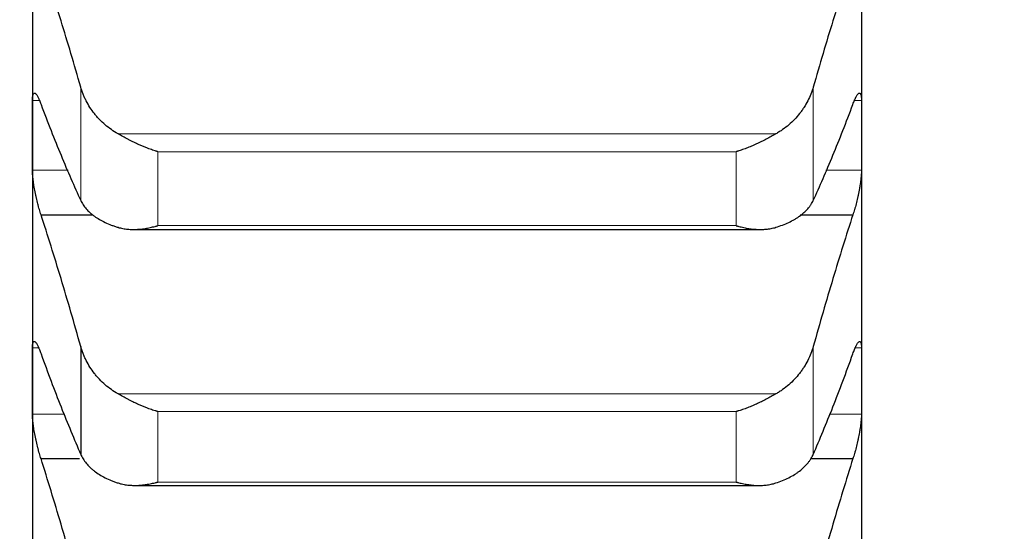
# Model space of a CAD drawing. Header units: inches. Extents: x 0 to 20790, y -12 to 14700.
# Tile 353 of 441: x 14151 to 14213, y 9790 to 9822. Entities that reach past the tile are written whole.
import ezdxf

# ---------------------------------------------------------------- set-up
doc = ezdxf.new("R2010")
doc.units = ezdxf.units.IN
doc.layers.add('1', color=7, linetype='Continuous', true_color=0xffffff)
doc.layers.add('254', color=7, linetype='Continuous', true_color=0xffffff)
doc.styles.add('latin_extended', font='simplex.shx')
doc.dimstyles.get("Standard").update_dxf_attribs({"dimtxt": 0.18, "dimasz": 0.18, "dimexe": 0.18, "dimexo": 0.0625, "dimgap": 0.09, "dimtad": 0, "dimtih": 1, "dimtoh": 1, "dimdec": 4, "dimzin": 0, "dimdsep": 46, "dimtxsty": 'Standard', "dimcen": 0.09, "dimadec": 0, "dimazin": 0, "dimtfac": 1, "dimtdec": 4, "dimtofl": 0, "dimtmove": 0, "dimatfit": 3, "dimfxl": 1, "dimtolj": 1, "dimtzin": 0, "dimarcsym": 0})

# ---------------------------------------------------------------- blocks, each defined once
blk = doc.blocks.new('_U6')
at = {"layer": '254', "color": 3, "linetype": 'Continuous', "lineweight": 13, "transparency": 16777216}
for p, q in [((14453.838, 10348.957), (14453.838, 8475.942)), ((14203.838, 10258.942), (14203.838, 8475.942)), ((14203.838, 8510.942), (12901.42, 8510.942)), ((14081.338, 8510.942), (13958.838, 8510.942)), ((14453.838, 8510.942), (14203.838, 8510.942)), ((14576.338, 8510.942), (14698.838, 8510.942))]:
    blk.add_line(p, q, dxfattribs=at)
at = {"layer": '254', "color": 3, "transparency": 16777216}
for points in [[(14081.338, 8490.525), (14081.338, 8531.358), (14203.838, 8510.942)], [(14576.338, 8531.358), (14576.338, 8490.525), (14453.838, 8510.942)]]:
    blk.add_solid(points, dxfattribs=at)
at = {"layer": 'Defpoints', "color": 0, "transparency": 16777216}
for p in [(14453.838, 10383.957), (14203.838, 10293.942), (14203.838, 8510.942)]:
    blk.add_point(p, dxfattribs=at)
at = {"layer": '254', "color": 2, "lineweight": 13, "transparency": 16777216, "insert": (12962.67, 8694.692), "char_height": 122.5, "attachment_point": 1, "style": 'latin_extended'}
blk.add_mtext('\\A1;250', dxfattribs=at)
blk = doc.blocks.new('_U7')
at = {"layer": '254', "color": 3, "linetype": 'Continuous', "lineweight": 13, "transparency": 16777216}
for p, q in [((14043.838, 10258.942), (14043.838, 8755.942)), ((14203.838, 10258.942), (14203.838, 8755.942)), ((14043.838, 8790.942), (12871.831, 8790.942)), ((13921.338, 8790.942), (13798.838, 8790.942)), ((14043.838, 8790.942), (14203.838, 8790.942)), ((14326.338, 8790.942), (14448.838, 8790.942))]:
    blk.add_line(p, q, dxfattribs=at)
at = {"layer": '254', "color": 3, "transparency": 16777216}
for points in [[(13921.338, 8770.525), (13921.338, 8811.358), (14043.838, 8790.942)], [(14326.338, 8811.358), (14326.338, 8770.525), (14203.838, 8790.942)]]:
    blk.add_solid(points, dxfattribs=at)
at = {"layer": 'Defpoints', "color": 0, "transparency": 16777216}
for p in [(14043.838, 10293.942), (14203.838, 10293.942), (14203.838, 8790.942)]:
    blk.add_point(p, dxfattribs=at)
at = {"layer": '254', "color": 2, "lineweight": 13, "transparency": 16777216, "insert": (12933.081, 9178.858), "char_height": 122.5, "attachment_point": 1, "style": 'latin_extended'}
blk.add_mtext('\\A1;\\C2;Flywheel\\P\\C2;90-240', dxfattribs=at)

msp = doc.modelspace()

# ---------------------------------------------------------------- linework, layer by layer
at = {"layer": '1', "color": 2, "linetype": 'Continuous', "lineweight": 25}
for p, q in [((14151.838, 9831.342), (14151.838, 9815.136)), ((14203.838, 9831.342), (14203.838, 9815.136)), ((14151.838, 9815.136), (14151.838, 9799.697)), ((14203.838, 9815.136), (14203.838, 9799.697)), ((14152.376, 9810.145), (14155.609, 9810.145)), ((14200.002, 9810.145), (14203.301, 9810.145)), ((14158.196, 9809.219), (14197.495, 9809.219)), ((14154.865, 9801.877), (14154.865, 9795.098)), ((14151.838, 9799.697), (14151.838, 9785.05)), ((14203.838, 9799.697), (14203.838, 9785.05)), ((14152.376, 9794.828), (14154.79, 9794.828)), ((14200.666, 9794.828), (14203.301, 9794.828)), ((14158.27, 9793.147), (14197.41, 9793.147))]:
    msp.add_line(p, q, dxfattribs=at)
at = {"layer": '1', "color": 110, "linetype": 'Continuous', "lineweight": 13}
for p, q in [((14154.865, 9818.158), (14154.865, 9811.043)), ((14200.812, 9818.158), (14200.812, 9811.043)), ((14151.841, 9817.325), (14152.276, 9817.325)), ((14203.405, 9817.325), (14203.836, 9817.325)), ((14157.207, 9815.222), (14198.47, 9815.222)), ((14159.694, 9814.103), (14195.982, 9814.103)), ((14159.694, 9814.103), (14159.694, 9809.457)), ((14195.982, 9814.103), (14195.982, 9809.457)), ((14151.841, 9812.948), (14154.078, 9812.948)), ((14201.598, 9812.948), (14203.836, 9812.948)), ((14159.694, 9809.457), (14195.982, 9809.457)), ((14151.841, 9801.778), (14152.236, 9801.778)), ((14200.812, 9801.877), (14200.812, 9795.098)), ((14203.444, 9801.778), (14203.836, 9801.778)), ((14157.207, 9798.893), (14198.47, 9798.893)), ((14151.841, 9797.617), (14153.872, 9797.617)), ((14159.694, 9797.786), (14195.982, 9797.786)), ((14159.694, 9797.786), (14159.694, 9793.36)), ((14195.982, 9797.786), (14195.982, 9793.36)), ((14201.805, 9797.617), (14203.836, 9797.617)), ((14159.694, 9793.36), (14195.982, 9793.36))]:
    msp.add_line(p, q, dxfattribs=at)
at = {"layer": '1', "color": 2, "linetype": 'Continuous', "lineweight": 25}
for points in [[(14154.865, 9818.158), (14154.661, 9818.873), (14154.251, 9820.283), (14153.632, 9822.334), (14153.007, 9824.323), (14152.587, 9825.607), (14152.376, 9826.238)], [(14203.301, 9826.238), (14203.09, 9825.607), (14202.67, 9824.323), (14202.045, 9822.334), (14201.426, 9820.283), (14201.016, 9818.873), (14200.812, 9818.158)], [(14151.838, 9815.136), (14151.838, 9815.866), (14151.839, 9816.595), (14151.841, 9817.325)], [(14152.376, 9817.07), (14152.587, 9816.506), (14153.007, 9815.411), (14153.632, 9813.858), (14154.251, 9812.397), (14154.661, 9811.484), (14154.865, 9811.043)], [(14200.812, 9811.043), (14201.016, 9811.484), (14201.426, 9812.397), (14202.045, 9813.858), (14202.67, 9815.411), (14203.09, 9816.506), (14203.301, 9817.07)], [(14203.836, 9817.325), (14203.838, 9816.595), (14203.838, 9815.866), (14203.838, 9815.136)], [(14151.841, 9812.948), (14151.839, 9813.677), (14151.838, 9814.407), (14151.838, 9815.136)], [(14203.838, 9815.136), (14203.838, 9814.407), (14203.838, 9813.677), (14203.836, 9812.948)], [(14154.865, 9801.877), (14154.661, 9802.605), (14154.251, 9804.042), (14153.632, 9806.139), (14153.007, 9808.177), (14152.587, 9809.496), (14152.376, 9810.145)], [(14203.301, 9810.145), (14203.09, 9809.496), (14202.67, 9808.177), (14202.045, 9806.139), (14201.426, 9804.042), (14201.016, 9802.605), (14200.812, 9801.877)], [(14151.838, 9799.697), (14151.838, 9800.391), (14151.839, 9801.085), (14151.841, 9801.778)], [(14203.836, 9801.778), (14203.838, 9801.085), (14203.838, 9800.391), (14203.838, 9799.697)], [(14152.376, 9801.411), (14152.587, 9800.826), (14153.007, 9799.686), (14153.632, 9798.064), (14154.251, 9796.53), (14154.661, 9795.566), (14154.865, 9795.098)], [(14200.812, 9795.098), (14201.016, 9795.566), (14201.426, 9796.53), (14202.045, 9798.064), (14202.67, 9799.686), (14203.09, 9800.826), (14203.301, 9801.411)], [(14151.841, 9797.617), (14151.839, 9798.31), (14151.838, 9799.004), (14151.838, 9799.697)], [(14203.838, 9799.697), (14203.838, 9799.004), (14203.838, 9798.31), (14203.836, 9797.617)], [(14154.865, 9786.384), (14154.661, 9787.124), (14154.251, 9788.586), (14153.632, 9790.725), (14153.007, 9792.808), (14152.587, 9794.161), (14152.376, 9794.828)], [(14203.301, 9794.828), (14203.09, 9794.161), (14202.67, 9792.808), (14202.045, 9790.725), (14201.426, 9788.586), (14201.016, 9787.124), (14200.812, 9786.384)]]:
    msp.add_open_spline(points, degree=3, dxfattribs=at)
for points, knots in [([(14151.841, 9817.325), (14151.841, 9817.367), (14151.843, 9817.447), (14151.851, 9817.548), (14151.86, 9817.605), (14151.868, 9817.643), (14151.871, 9817.655), (14151.877, 9817.677), (14151.88, 9817.688), (14151.898, 9817.735), (14151.915, 9817.761), (14151.939, 9817.776), (14151.944, 9817.779), (14151.952, 9817.781), (14151.955, 9817.782), (14151.961, 9817.783), (14151.975, 9817.783), (14152.001, 9817.776), (14152.027, 9817.757), (14152.054, 9817.732), (14152.068, 9817.716), (14152.112, 9817.66), (14152.143, 9817.611), (14152.19, 9817.521), (14152.207, 9817.488), (14152.231, 9817.435), (14152.24, 9817.417), (14152.257, 9817.379), (14152.265, 9817.359), (14152.307, 9817.258), (14152.341, 9817.168), (14152.376, 9817.07)], [0, 0, 0, 0, 0.0625, 0.125, 0.1875, 0.1875, 0.21875, 0.21875, 0.25, 0.25, 0.375, 0.375, 0.40625, 0.40625, 0.421875, 0.421875, 0.4375, 0.5, 0.5625, 0.5625, 0.625, 0.625, 0.75, 0.75, 0.8125, 0.8125, 0.84375, 0.84375, 0.875, 0.875, 1, 1, 1, 1]), ([(14157.207, 9815.222), (14157.061, 9815.305), (14156.921, 9815.393), (14156.652, 9815.583), (14156.394, 9815.784), (14156.158, 9816.007), (14156.018, 9816.153), (14155.99, 9816.183), (14155.935, 9816.243), (14155.908, 9816.273), (14155.827, 9816.365), (14155.776, 9816.427), (14155.626, 9816.616), (14155.533, 9816.746), (14155.362, 9817.011), (14155.283, 9817.147), (14155.175, 9817.356), (14155.14, 9817.427), (14155.092, 9817.534), (14155.076, 9817.57), (14155.045, 9817.642), (14155.03, 9817.679), (14154.957, 9817.861), (14154.907, 9818.008), (14154.865, 9818.158)], [0, 0, 0, 0, 0.125, 0.125, 0.25, 0.375, 0.375, 0.40625, 0.40625, 0.4375, 0.4375, 0.5, 0.5, 0.625, 0.625, 0.75, 0.75, 0.8125, 0.8125, 0.84375, 0.84375, 0.875, 0.875, 1, 1, 1, 1]), ([(14200.812, 9818.158), (14200.77, 9818.008), (14200.719, 9817.861), (14200.605, 9817.573), (14200.476, 9817.289), (14200.318, 9817.017), (14200.189, 9816.816), (14200.144, 9816.75), (14200.074, 9816.652), (14200.05, 9816.619), (14200.001, 9816.555), (14199.977, 9816.523), (14199.852, 9816.365), (14199.64, 9816.123), (14199.405, 9815.9), (14199.158, 9815.687), (14199.029, 9815.586), (14198.859, 9815.466), (14198.825, 9815.443), (14198.755, 9815.396), (14198.65, 9815.328), (14198.543, 9815.263), (14198.47, 9815.222)], [0, 0, 0, 0, 0.125, 0.125, 0.25, 0.375, 0.375, 0.4375, 0.4375, 0.46875, 0.46875, 0.5, 0.5, 0.625, 0.75, 0.75, 0.875, 0.875, 0.90625, 0.90625, 0.9375, 1, 1, 1, 1]), ([(14203.301, 9817.07), (14203.335, 9817.169), (14203.369, 9817.258), (14203.42, 9817.378), (14203.436, 9817.416), (14203.461, 9817.469), (14203.469, 9817.486), (14203.486, 9817.519), (14203.494, 9817.535), (14203.534, 9817.61), (14203.564, 9817.659), (14203.608, 9817.715), (14203.622, 9817.731), (14203.642, 9817.75), (14203.649, 9817.756), (14203.662, 9817.766), (14203.668, 9817.77), (14203.699, 9817.786), (14203.722, 9817.786), (14203.747, 9817.77), (14203.752, 9817.767), (14203.761, 9817.757), (14203.765, 9817.751), (14203.778, 9817.732), (14203.786, 9817.716), (14203.807, 9817.66), (14203.817, 9817.61), (14203.826, 9817.531), (14203.828, 9817.515), (14203.831, 9817.481), (14203.832, 9817.463), (14203.835, 9817.407), (14203.836, 9817.367), (14203.836, 9817.325)], [0, 0, 0, 0, 0.125, 0.125, 0.1875, 0.1875, 0.21875, 0.21875, 0.25, 0.25, 0.375, 0.375, 0.4375, 0.4375, 0.46875, 0.46875, 0.5, 0.5, 0.625, 0.625, 0.65625, 0.65625, 0.6875, 0.6875, 0.75, 0.75, 0.875, 0.875, 0.90625, 0.90625, 0.9375, 0.9375, 1, 1, 1, 1]), ([(14159.694, 9814.103), (14159.691, 9814.104), (14159.688, 9814.105), (14159.681, 9814.107), (14159.678, 9814.108), (14159.668, 9814.111), (14159.648, 9814.117), (14159.602, 9814.131), (14159.509, 9814.16), (14159.43, 9814.186), (14159.272, 9814.24), (14159.167, 9814.278), (14158.853, 9814.398), (14158.645, 9814.486), (14158.334, 9814.629), (14158.23, 9814.679), (14158.075, 9814.755), (14158.023, 9814.781), (14157.919, 9814.834), (14157.867, 9814.861), (14157.712, 9814.942), (14157.61, 9814.997), (14157.407, 9815.109), (14157.307, 9815.165), (14157.207, 9815.222)], [0, 0, 0, 0, 0.003906, 0.003906, 0.007812, 0.007812, 0.015625, 0.03125, 0.0625, 0.125, 0.125, 0.25, 0.25, 0.5, 0.5, 0.625, 0.625, 0.6875, 0.6875, 0.75, 0.75, 0.875, 0.875, 1, 1, 1, 1]), ([(14198.47, 9815.222), (14198.37, 9815.165), (14198.27, 9815.109), (14198.069, 9814.998), (14197.967, 9814.944), (14197.764, 9814.837), (14197.661, 9814.785), (14197.454, 9814.682), (14197.35, 9814.633), (14197.14, 9814.536), (14197.036, 9814.49), (14196.826, 9814.401), (14196.721, 9814.359), (14196.511, 9814.278), (14196.405, 9814.24), (14196.247, 9814.186), (14196.168, 9814.16), (14196.075, 9814.131), (14196.029, 9814.117), (14196.009, 9814.111), (14195.996, 9814.107), (14195.989, 9814.105), (14195.982, 9814.103)], [0, 0, 0, 0, 0.125, 0.125, 0.25, 0.25, 0.375, 0.375, 0.5, 0.5, 0.625, 0.625, 0.75, 0.75, 0.875, 0.875, 0.9375, 0.96875, 0.984375, 0.992188, 0.992188, 1, 1, 1, 1]), ([(14152.376, 9810.145), (14152.341, 9810.246), (14152.307, 9810.352), (14152.257, 9810.521), (14152.24, 9810.579), (14152.216, 9810.668), (14152.207, 9810.698), (14152.191, 9810.758), (14152.183, 9810.789), (14152.143, 9810.943), (14152.112, 9811.069), (14152.069, 9811.261), (14152.055, 9811.326), (14152.035, 9811.423), (14152.028, 9811.456), (14152.015, 9811.521), (14152.008, 9811.554), (14151.977, 9811.716), (14151.955, 9811.843), (14151.93, 9812), (14151.925, 9812.031), (14151.916, 9812.094), (14151.911, 9812.125), (14151.899, 9812.217), (14151.891, 9812.276), (14151.87, 9812.45), (14151.86, 9812.56), (14151.85, 9812.69), (14151.849, 9812.715), (14151.846, 9812.765), (14151.845, 9812.789), (14151.842, 9812.86), (14151.841, 9812.905), (14151.841, 9812.948)], [0, 0, 0, 0, 0.125, 0.125, 0.1875, 0.1875, 0.21875, 0.21875, 0.25, 0.25, 0.375, 0.375, 0.4375, 0.4375, 0.46875, 0.46875, 0.5, 0.5, 0.625, 0.625, 0.65625, 0.65625, 0.6875, 0.6875, 0.75, 0.75, 0.875, 0.875, 0.90625, 0.90625, 0.9375, 0.9375, 1, 1, 1, 1]), ([(14203.836, 9812.948), (14203.836, 9812.905), (14203.834, 9812.816), (14203.826, 9812.669), (14203.817, 9812.562), (14203.809, 9812.479), (14203.806, 9812.451), (14203.8, 9812.394), (14203.796, 9812.365), (14203.779, 9812.219), (14203.762, 9812.098), (14203.737, 9811.941), (14203.732, 9811.909), (14203.724, 9811.861), (14203.722, 9811.845), (14203.716, 9811.813), (14203.702, 9811.733), (14203.675, 9811.588), (14203.649, 9811.459), (14203.622, 9811.329), (14203.608, 9811.264), (14203.565, 9811.07), (14203.534, 9810.944), (14203.486, 9810.76), (14203.47, 9810.7), (14203.445, 9810.611), (14203.437, 9810.582), (14203.42, 9810.523), (14203.412, 9810.494), (14203.37, 9810.353), (14203.335, 9810.246), (14203.301, 9810.145)], [0, 0, 0, 0, 0.0625, 0.125, 0.1875, 0.1875, 0.21875, 0.21875, 0.25, 0.25, 0.375, 0.375, 0.40625, 0.40625, 0.421875, 0.421875, 0.4375, 0.5, 0.5625, 0.5625, 0.625, 0.625, 0.75, 0.75, 0.8125, 0.8125, 0.84375, 0.84375, 0.875, 0.875, 1, 1, 1, 1]), ([(14154.865, 9811.043), (14154.907, 9810.95), (14154.957, 9810.861), (14155.072, 9810.687), (14155.201, 9810.517), (14155.359, 9810.357), (14155.488, 9810.241), (14155.533, 9810.203), (14155.603, 9810.146), (14155.627, 9810.127), (14155.675, 9810.091), (14155.7, 9810.072), (14155.825, 9809.982), (14156.036, 9809.845), (14156.271, 9809.722), (14156.519, 9809.605), (14156.648, 9809.549), (14156.818, 9809.484), (14156.852, 9809.471), (14156.921, 9809.446), (14157.026, 9809.409), (14157.134, 9809.375), (14157.207, 9809.353)], [0, 0, 0, 0, 0.125, 0.125, 0.25, 0.375, 0.375, 0.4375, 0.4375, 0.46875, 0.46875, 0.5, 0.5, 0.625, 0.75, 0.75, 0.875, 0.875, 0.90625, 0.90625, 0.9375, 1, 1, 1, 1]), ([(14198.47, 9809.353), (14198.616, 9809.397), (14198.756, 9809.445), (14199.025, 9809.548), (14199.282, 9809.657), (14199.518, 9809.781), (14199.659, 9809.863), (14199.687, 9809.88), (14199.742, 9809.913), (14199.769, 9809.931), (14199.849, 9809.982), (14199.901, 9810.018), (14200.051, 9810.125), (14200.143, 9810.2), (14200.315, 9810.354), (14200.394, 9810.434), (14200.502, 9810.558), (14200.536, 9810.6), (14200.585, 9810.664), (14200.601, 9810.685), (14200.632, 9810.729), (14200.647, 9810.75), (14200.719, 9810.86), (14200.77, 9810.95), (14200.812, 9811.043)], [0, 0, 0, 0, 0.125, 0.125, 0.25, 0.375, 0.375, 0.40625, 0.40625, 0.4375, 0.4375, 0.5, 0.5, 0.625, 0.625, 0.75, 0.75, 0.8125, 0.8125, 0.84375, 0.84375, 0.875, 0.875, 1, 1, 1, 1]), ([(14157.207, 9809.353), (14157.307, 9809.322), (14157.407, 9809.298), (14157.608, 9809.26), (14157.709, 9809.245), (14157.913, 9809.226), (14158.016, 9809.221), (14158.222, 9809.218), (14158.326, 9809.221), (14158.536, 9809.233), (14158.641, 9809.243), (14158.851, 9809.27), (14158.956, 9809.286), (14159.166, 9809.325), (14159.271, 9809.348), (14159.43, 9809.386), (14159.509, 9809.406), (14159.602, 9809.431), (14159.648, 9809.444), (14159.668, 9809.45), (14159.681, 9809.453), (14159.688, 9809.455), (14159.694, 9809.457)], [0, 0, 0, 0, 0.125, 0.125, 0.25, 0.25, 0.375, 0.375, 0.5, 0.5, 0.625, 0.625, 0.75, 0.75, 0.875, 0.875, 0.9375, 0.96875, 0.984375, 0.992188, 0.992188, 1, 1, 1, 1]), ([(14195.982, 9809.457), (14195.986, 9809.456), (14195.989, 9809.455), (14195.996, 9809.453), (14195.999, 9809.453), (14196.009, 9809.45), (14196.029, 9809.444), (14196.075, 9809.431), (14196.168, 9809.406), (14196.247, 9809.386), (14196.405, 9809.348), (14196.51, 9809.325), (14196.824, 9809.267), (14197.032, 9809.24), (14197.343, 9809.221), (14197.446, 9809.218), (14197.602, 9809.22), (14197.654, 9809.221), (14197.757, 9809.227), (14197.809, 9809.23), (14197.964, 9809.245), (14198.067, 9809.259), (14198.269, 9809.298), (14198.37, 9809.322), (14198.47, 9809.353)], [0, 0, 0, 0, 0.003906, 0.003906, 0.007812, 0.007812, 0.015625, 0.03125, 0.0625, 0.125, 0.125, 0.25, 0.25, 0.5, 0.5, 0.625, 0.625, 0.6875, 0.6875, 0.75, 0.75, 0.875, 0.875, 1, 1, 1, 1]), ([(14151.841, 9801.778), (14151.841, 9801.819), (14151.843, 9801.894), (14151.851, 9801.989), (14151.86, 9802.04), (14151.868, 9802.075), (14151.871, 9802.085), (14151.877, 9802.105), (14151.88, 9802.114), (14151.898, 9802.156), (14151.915, 9802.176), (14151.939, 9802.185), (14151.944, 9802.186), (14151.952, 9802.187), (14151.955, 9802.186), (14151.961, 9802.186), (14151.975, 9802.184), (14152.001, 9802.17), (14152.027, 9802.146), (14152.054, 9802.116), (14152.068, 9802.098), (14152.112, 9802.034), (14152.143, 9801.98), (14152.19, 9801.884), (14152.207, 9801.849), (14152.231, 9801.793), (14152.24, 9801.773), (14152.257, 9801.733), (14152.265, 9801.712), (14152.307, 9801.607), (14152.341, 9801.513), (14152.376, 9801.411)], [0, 0, 0, 0, 0.0625, 0.125, 0.1875, 0.1875, 0.21875, 0.21875, 0.25, 0.25, 0.375, 0.375, 0.40625, 0.40625, 0.421875, 0.421875, 0.4375, 0.5, 0.5625, 0.5625, 0.625, 0.625, 0.75, 0.75, 0.8125, 0.8125, 0.84375, 0.84375, 0.875, 0.875, 1, 1, 1, 1]), ([(14157.207, 9798.893), (14157.061, 9798.977), (14156.921, 9799.067), (14156.652, 9799.259), (14156.394, 9799.463), (14156.158, 9799.69), (14156.018, 9799.838), (14155.99, 9799.868), (14155.935, 9799.929), (14155.908, 9799.96), (14155.827, 9800.053), (14155.776, 9800.117), (14155.626, 9800.309), (14155.533, 9800.44), (14155.362, 9800.71), (14155.283, 9800.849), (14155.175, 9801.062), (14155.14, 9801.133), (14155.092, 9801.242), (14155.076, 9801.279), (14155.045, 9801.352), (14155.03, 9801.389), (14154.957, 9801.575), (14154.907, 9801.725), (14154.865, 9801.877)], [0, 0, 0, 0, 0.125, 0.125, 0.25, 0.375, 0.375, 0.40625, 0.40625, 0.4375, 0.4375, 0.5, 0.5, 0.625, 0.625, 0.75, 0.75, 0.8125, 0.8125, 0.84375, 0.84375, 0.875, 0.875, 1, 1, 1, 1]), ([(14200.812, 9801.877), (14200.77, 9801.725), (14200.719, 9801.575), (14200.605, 9801.282), (14200.476, 9800.993), (14200.318, 9800.716), (14200.189, 9800.512), (14200.144, 9800.445), (14200.074, 9800.345), (14200.05, 9800.312), (14200.001, 9800.246), (14199.977, 9800.214), (14199.852, 9800.054), (14199.64, 9799.807), (14199.405, 9799.581), (14199.158, 9799.365), (14199.029, 9799.262), (14198.859, 9799.141), (14198.825, 9799.117), (14198.755, 9799.07), (14198.65, 9799), (14198.543, 9798.935), (14198.47, 9798.893)], [0, 0, 0, 0, 0.125, 0.125, 0.25, 0.375, 0.375, 0.4375, 0.4375, 0.46875, 0.46875, 0.5, 0.5, 0.625, 0.75, 0.75, 0.875, 0.875, 0.90625, 0.90625, 0.9375, 1, 1, 1, 1]), ([(14203.301, 9801.411), (14203.335, 9801.513), (14203.369, 9801.606), (14203.42, 9801.732), (14203.436, 9801.772), (14203.461, 9801.828), (14203.469, 9801.846), (14203.486, 9801.882), (14203.494, 9801.899), (14203.534, 9801.98), (14203.564, 9802.033), (14203.608, 9802.097), (14203.622, 9802.115), (14203.642, 9802.138), (14203.649, 9802.145), (14203.662, 9802.157), (14203.668, 9802.162), (14203.699, 9802.185), (14203.722, 9802.191), (14203.747, 9802.182), (14203.752, 9802.179), (14203.761, 9802.172), (14203.765, 9802.168), (14203.778, 9802.153), (14203.786, 9802.139), (14203.807, 9802.09), (14203.817, 9802.045), (14203.826, 9801.973), (14203.828, 9801.957), (14203.831, 9801.925), (14203.832, 9801.909), (14203.835, 9801.856), (14203.836, 9801.819), (14203.836, 9801.778)], [0, 0, 0, 0, 0.125, 0.125, 0.1875, 0.1875, 0.21875, 0.21875, 0.25, 0.25, 0.375, 0.375, 0.4375, 0.4375, 0.46875, 0.46875, 0.5, 0.5, 0.625, 0.625, 0.65625, 0.65625, 0.6875, 0.6875, 0.75, 0.75, 0.875, 0.875, 0.90625, 0.90625, 0.9375, 0.9375, 1, 1, 1, 1]), ([(14159.694, 9797.786), (14159.691, 9797.787), (14159.688, 9797.788), (14159.681, 9797.79), (14159.678, 9797.791), (14159.668, 9797.794), (14159.648, 9797.799), (14159.602, 9797.813), (14159.509, 9797.84), (14159.43, 9797.865), (14159.272, 9797.917), (14159.167, 9797.954), (14158.853, 9798.071), (14158.645, 9798.158), (14158.334, 9798.299), (14158.23, 9798.348), (14158.075, 9798.424), (14158.023, 9798.45), (14157.919, 9798.503), (14157.867, 9798.529), (14157.712, 9798.611), (14157.61, 9798.666), (14157.407, 9798.778), (14157.307, 9798.835), (14157.207, 9798.893)], [0, 0, 0, 0, 0.003906, 0.003906, 0.007813, 0.007813, 0.015625, 0.03125, 0.0625, 0.125, 0.125, 0.25, 0.25, 0.5, 0.5, 0.625, 0.625, 0.6875, 0.6875, 0.75, 0.75, 0.875, 0.875, 1, 1, 1, 1]), ([(14198.47, 9798.893), (14198.37, 9798.835), (14198.27, 9798.779), (14198.069, 9798.667), (14197.967, 9798.612), (14197.764, 9798.505), (14197.661, 9798.453), (14197.454, 9798.352), (14197.35, 9798.302), (14197.14, 9798.207), (14197.036, 9798.161), (14196.826, 9798.074), (14196.721, 9798.033), (14196.511, 9797.954), (14196.405, 9797.917), (14196.247, 9797.865), (14196.168, 9797.84), (14196.075, 9797.813), (14196.029, 9797.799), (14196.009, 9797.794), (14195.996, 9797.79), (14195.989, 9797.788), (14195.982, 9797.786)], [0, 0, 0, 0, 0.125, 0.125, 0.25, 0.25, 0.375, 0.375, 0.5, 0.5, 0.625, 0.625, 0.75, 0.75, 0.875, 0.875, 0.9375, 0.96875, 0.984375, 0.992187, 0.992187, 1, 1, 1, 1]), ([(14152.376, 9794.828), (14152.341, 9794.931), (14152.307, 9795.041), (14152.257, 9795.213), (14152.24, 9795.272), (14152.216, 9795.362), (14152.207, 9795.392), (14152.191, 9795.454), (14152.183, 9795.485), (14152.143, 9795.641), (14152.112, 9795.768), (14152.069, 9795.96), (14152.055, 9796.025), (14152.035, 9796.123), (14152.028, 9796.155), (14152.015, 9796.221), (14152.008, 9796.253), (14151.977, 9796.414), (14151.955, 9796.54), (14151.93, 9796.695), (14151.925, 9796.726), (14151.916, 9796.787), (14151.911, 9796.818), (14151.899, 9796.908), (14151.891, 9796.967), (14151.87, 9797.137), (14151.86, 9797.244), (14151.85, 9797.369), (14151.849, 9797.394), (14151.846, 9797.442), (14151.845, 9797.465), (14151.842, 9797.533), (14151.841, 9797.576), (14151.841, 9797.617)], [0, 0, 0, 0, 0.125, 0.125, 0.1875, 0.1875, 0.21875, 0.21875, 0.25, 0.25, 0.375, 0.375, 0.4375, 0.4375, 0.46875, 0.46875, 0.5, 0.5, 0.625, 0.625, 0.65625, 0.65625, 0.6875, 0.6875, 0.75, 0.75, 0.875, 0.875, 0.90625, 0.90625, 0.9375, 0.9375, 1, 1, 1, 1]), ([(14203.836, 9797.617), (14203.836, 9797.576), (14203.834, 9797.491), (14203.826, 9797.349), (14203.817, 9797.246), (14203.809, 9797.165), (14203.806, 9797.138), (14203.8, 9797.082), (14203.796, 9797.054), (14203.779, 9796.911), (14203.762, 9796.792), (14203.737, 9796.637), (14203.732, 9796.606), (14203.724, 9796.558), (14203.722, 9796.542), (14203.716, 9796.51), (14203.702, 9796.431), (14203.675, 9796.287), (14203.649, 9796.158), (14203.622, 9796.029), (14203.608, 9795.964), (14203.565, 9795.769), (14203.534, 9795.642), (14203.486, 9795.456), (14203.47, 9795.395), (14203.445, 9795.304), (14203.437, 9795.274), (14203.42, 9795.215), (14203.412, 9795.186), (14203.37, 9795.041), (14203.335, 9794.931), (14203.301, 9794.828)], [0, 0, 0, 0, 0.0625, 0.125, 0.1875, 0.1875, 0.21875, 0.21875, 0.25, 0.25, 0.375, 0.375, 0.40625, 0.40625, 0.421875, 0.421875, 0.4375, 0.5, 0.5625, 0.5625, 0.625, 0.625, 0.75, 0.75, 0.8125, 0.8125, 0.84375, 0.84375, 0.875, 0.875, 1, 1, 1, 1]), ([(14154.865, 9795.098), (14154.907, 9795.001), (14154.957, 9794.906), (14155.072, 9794.721), (14155.201, 9794.542), (14155.359, 9794.372), (14155.488, 9794.248), (14155.533, 9794.207), (14155.603, 9794.147), (14155.627, 9794.127), (14155.675, 9794.088), (14155.7, 9794.069), (14155.825, 9793.973), (14156.036, 9793.827), (14156.271, 9793.695), (14156.519, 9793.57), (14156.648, 9793.511), (14156.818, 9793.442), (14156.852, 9793.428), (14156.921, 9793.401), (14157.026, 9793.362), (14157.134, 9793.325), (14157.207, 9793.301)], [0, 0, 0, 0, 0.125, 0.125, 0.25, 0.375, 0.375, 0.4375, 0.4375, 0.46875, 0.46875, 0.5, 0.5, 0.625, 0.75, 0.75, 0.875, 0.875, 0.90625, 0.90625, 0.9375, 1, 1, 1, 1]), ([(14198.47, 9793.301), (14198.616, 9793.349), (14198.756, 9793.4), (14199.025, 9793.51), (14199.282, 9793.627), (14199.518, 9793.759), (14199.659, 9793.846), (14199.687, 9793.864), (14199.742, 9793.9), (14199.769, 9793.918), (14199.849, 9793.973), (14199.901, 9794.011), (14200.051, 9794.125), (14200.143, 9794.204), (14200.315, 9794.368), (14200.394, 9794.453), (14200.502, 9794.584), (14200.536, 9794.629), (14200.585, 9794.697), (14200.601, 9794.72), (14200.632, 9794.766), (14200.647, 9794.789), (14200.719, 9794.906), (14200.77, 9795.001), (14200.812, 9795.098)], [0, 0, 0, 0, 0.125, 0.125, 0.25, 0.375, 0.375, 0.40625, 0.40625, 0.4375, 0.4375, 0.5, 0.5, 0.625, 0.625, 0.75, 0.75, 0.8125, 0.8125, 0.84375, 0.84375, 0.875, 0.875, 1, 1, 1, 1]), ([(14157.207, 9793.301), (14157.307, 9793.269), (14157.407, 9793.242), (14157.608, 9793.2), (14157.709, 9793.184), (14157.913, 9793.16), (14158.016, 9793.153), (14158.222, 9793.146), (14158.326, 9793.146), (14158.536, 9793.155), (14158.641, 9793.163), (14158.851, 9793.186), (14158.956, 9793.201), (14159.166, 9793.236), (14159.271, 9793.257), (14159.43, 9793.292), (14159.509, 9793.311), (14159.602, 9793.335), (14159.648, 9793.347), (14159.668, 9793.353), (14159.681, 9793.356), (14159.688, 9793.358), (14159.694, 9793.36)], [0, 0, 0, 0, 0.125, 0.125, 0.25, 0.25, 0.375, 0.375, 0.5, 0.5, 0.625, 0.625, 0.75, 0.75, 0.875, 0.875, 0.9375, 0.96875, 0.984375, 0.992188, 0.992188, 1, 1, 1, 1]), ([(14195.982, 9793.36), (14195.986, 9793.359), (14195.989, 9793.358), (14195.996, 9793.356), (14195.999, 9793.355), (14196.009, 9793.353), (14196.029, 9793.347), (14196.075, 9793.335), (14196.168, 9793.311), (14196.247, 9793.292), (14196.405, 9793.257), (14196.51, 9793.236), (14196.824, 9793.183), (14197.032, 9793.16), (14197.343, 9793.147), (14197.446, 9793.146), (14197.602, 9793.151), (14197.654, 9793.153), (14197.757, 9793.16), (14197.809, 9793.165), (14197.964, 9793.183), (14198.067, 9793.199), (14198.269, 9793.242), (14198.37, 9793.269), (14198.47, 9793.301)], [0, 0, 0, 0, 0.003906, 0.003906, 0.007812, 0.007812, 0.015625, 0.03125, 0.0625, 0.125, 0.125, 0.25, 0.25, 0.5, 0.5, 0.625, 0.625, 0.6875, 0.6875, 0.75, 0.75, 0.875, 0.875, 1, 1, 1, 1])]:
    msp.add_open_spline(points, degree=3, knots=knots, dxfattribs=at)

# ---------------------------------------------------------------- dimensions: what is measured, and where the dimension line sits
at = {"layer": '254', "color": 2, "linetype": 'Continuous', "lineweight": 13}
dim = msp.add_linear_dim(base=(14203.838, 8510.942), p1=(14453.838, 10383.957), p2=(14203.838, 10293.942), dimstyle='Standard', override={"dimscale": 35, "dimtxt": 3.5, "dimasz": 3.5, "dimexe": 1, "dimexo": 1, "dimgap": 1.75, "dimtad": 1, "dimtih": 1, "dimtoh": 0, "dimdec": 2, "dimlfac": 1, "dimzin": 8, "dimdsep": 46, "dimlunit": 2, "dimtxsty": 'latin_extended', "dimsah": 1, "dimse1": 0, "dimse2": 0, "dimsd1": 0, "dimsd2": 0, "dimclrd": 3, "dimclre": 3, "dimclrt": 2, "dimtol": 0, "dimtm": -0.1, "dimtfac": 0.714286, "dimtdec": 3, "dimtofl": 1, "dimtmove": 0, "dimtzin": 8, "dimlwd": 13, "dimlwe": 13}, dxfattribs=at)
dim.commit()
dim.dimension.update_dxf_attribs({"geometry": '_U6', "text_midpoint": (13120.17, 8510.942), "dimtype": 160})
dim = msp.add_linear_dim(base=(14203.838, 8790.942), p1=(14043.838, 10293.942), p2=(14203.838, 10293.942), text='\\C2;Flywheel\\P\\C2;90-240', dimstyle='Standard', override={"dimscale": 35, "dimtxt": 3.5, "dimasz": 3.5, "dimexe": 1, "dimexo": 1, "dimgap": 1.75, "dimtad": 1, "dimtih": 1, "dimtoh": 0, "dimdec": 2, "dimlfac": 0.028571, "dimzin": 8, "dimdsep": 46, "dimlunit": 2, "dimpost": '', "dimtxsty": 'latin_extended', "dimsah": 1, "dimse1": 0, "dimse2": 0, "dimsd1": 0, "dimsd2": 0, "dimclrd": 3, "dimclre": 3, "dimclrt": 2, "dimtol": 0, "dimtm": -0.1, "dimtfac": 0.714286, "dimtdec": 3, "dimtofl": 1, "dimtmove": 0, "dimtzin": 8, "dimlwd": 13, "dimlwe": 13}, dxfattribs=at)
dim.commit()
dim.dimension.update_dxf_attribs({"geometry": '_U7', "text_midpoint": (13283.081, 8790.942), "dimtype": 160})

doc.saveas('drawing.dxf')
